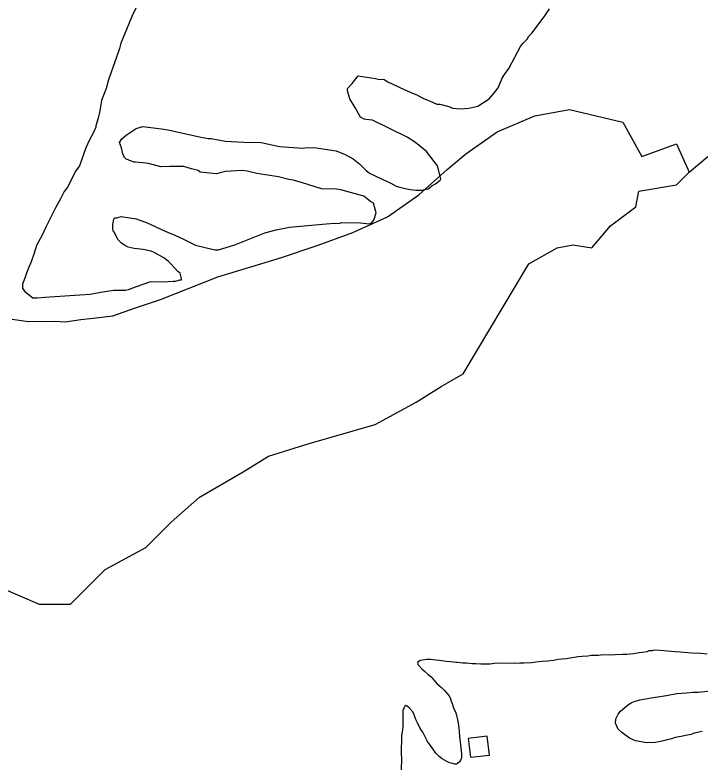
# Model space of a CAD drawing. Extents: x 3329297 to 3367176, y 649250 to 674653.
# Drawn here: x 3351431 to 3352866, y 656325 to 657903 of the extents above; entities that cross this region are included whole.
import ezdxf

# ---------------------------------------------------------------- set-up
doc = ezdxf.new("R2010")
doc.units = 0
for name, color, linetype in [('V-BLDG-OTLN', 7, 'Continuous'), ('V-SITE-VEGE', 7, 'Continuous'), ('V-TOPO-SHOR', 7, 'Continuous')]:
    doc.layers.add(name, color=color, linetype=linetype)

msp = doc.modelspace()

# ---------------------------------------------------------------- linework, layer by layer
at = {"layer": 'V-BLDG-OTLN'}
msp.add_lwpolyline([(3352384.2, 656349.7), (3352424, 656354.4), (3352419.2, 656394.1), (3352379.5, 656389.4)], close=True, dxfattribs=at)
at = {"layer": 'V-SITE-VEGE'}
for points in [[(3351688, 657925.9), (3351675.1, 657899.6), (3351658.9, 657860.8), (3351652.4, 657843.8), (3351649.1, 657832.9), (3351642.6, 657812.7), (3351636.1, 657795.6), (3351626.3, 657767.7), (3351621.3, 657749), (3351611.6, 657724.2), (3351609.8, 657711.8), (3351608.1, 657702.4), (3351604.8, 657686.9), (3351599.9, 657671.4), (3351599.8, 657668.2), (3351595, 657657.4), (3351586.9, 657641.9), (3351578.9, 657624.9), (3351565.8, 657587.6), (3351557.9, 657576.8), (3351540.2, 657542.8), (3351533.8, 657533.5), (3351525.8, 657518), (3351514.5, 657497.9), (3351500, 657468.5), (3351495.2, 657459.2), (3351487.2, 657442.1), (3351475.9, 657420.5), (3351471, 657404.9), (3351464.5, 657386.3), (3351459.6, 657375.5), (3351454.7, 657363), (3351451.5, 657352.2), (3351446.6, 657339.8), (3351446.5, 657330.4), (3351451, 657324.1), (3351468, 657311.4), (3351477.4, 657311.2), (3351493, 657312.5), (3351566.4, 657317.7), (3351588.3, 657318.9), (3351610.2, 657323.2), (3351636.8, 657327.5), (3351661.7, 657327.1), (3351668, 657328.6), (3351685.2, 657334.6), (3351715.1, 657345.1), (3351740, 657344.7), (3351761.9, 657345.9), (3351766.6, 657345.8), (3351771.3, 657347.3), (3351776, 657348.8), (3351779.1, 657348.8), (3351779.1, 657351.9), (3351776.2, 657362.9), (3351771.5, 657366), (3351757.7, 657381.9), (3351751.6, 657388.2), (3351742.3, 657394.6), (3351722.2, 657405.8), (3351716, 657409), (3351698.9, 657412.4), (3351680.2, 657414.2), (3351667.8, 657417.5), (3351658.5, 657422.4), (3351653.9, 657425.6), (3351646.2, 657433.5), (3351638.6, 657447.6), (3351637.1, 657449.2), (3351635.6, 657455.5), (3351635.7, 657464.8), (3351637.5, 657475.7), (3351639.1, 657478.8), (3351643.7, 657478.8), (3351653.2, 657481.7), (3351684.3, 657476.6), (3351692, 657473.4), (3351706, 657468.5), (3351744.7, 657450.7), (3351764.9, 657442.6), (3351781.9, 657434.5), (3351808.3, 657421.7), (3351848.7, 657411.7), (3351856.5, 657411.6), (3351891, 657422), (3351953.8, 657447.5), (3351977.3, 657453.4), (3352005.4, 657459.2), (3352082, 657465.9), (3352099.2, 657467.2), (3352108.5, 657467), (3352114.8, 657468.5), (3352153.8, 657467.9), (3352172.5, 657466.1), (3352175.6, 657467.6), (3352177.2, 657469.1), (3352182, 657473.7), (3352186.9, 657489.2), (3352181, 657509.6), (3352174.8, 657512.8)], [(3352399.4, 657712.3), (3352423, 657727.5), (3352432.5, 657738.3), (3352442.1, 657750.6), (3352450.2, 657770.8), (3352455, 657778.5), (3352464.5, 657790.9), (3352488.6, 657837.3), (3352493.4, 657843.5), (3352502.9, 657852.7), (3352506.1, 657858.9), (3352512.5, 657865), (3352538, 657899), (3352549.1, 657916)], [(3352174.8, 657512.8), (3352160.9, 657524), (3352112.7, 657537.2), (3352103.4, 657538.9), (3352072.2, 657539.4), (3352030.3, 657552.5), (3352013.2, 657557.4), (3352003.8, 657559.1), (3351982.1, 657564.1), (3351936.9, 657571.1), (3351916.7, 657576), (3351905.8, 657577.8), (3351871.5, 657575.2), (3351857.4, 657572.3), (3351852.7, 657570.8), (3351818.4, 657574.4), (3351813.8, 657577.6), (3351799.8, 657580.9), (3351784.2, 657585.9), (3351765.5, 657586.1), (3351754.6, 657586.3), (3351735.9, 657585), (3351712.6, 657591.6), (3351704.8, 657593.3), (3351698.5, 657593.4), (3351683, 657595.2), (3351679.8, 657595.2), (3351670.5, 657598.5), (3351662.8, 657601.7), (3351659.7, 657604.9), (3351656.7, 657612.8), (3351653.8, 657625.3), (3351649.3, 657636.3), (3351654.1, 657644), (3351663.5, 657651.7), (3351684, 657665.4), (3351698.1, 657669.9), (3351737.1, 657664.6), (3351751.1, 657662.8), (3351766.6, 657659.5), (3351819.5, 657647.7), (3351835.1, 657644.4), (3351841.3, 657644.3), (3351870.9, 657639.2), (3351909.8, 657637), (3351945.7, 657636.5), (3351984.6, 657628.1), (3352032.9, 657624.2), (3352042.3, 657625.6), (3352061, 657625.3), (3352103, 657618.5), (3352107.7, 657616.8), (3352120.1, 657612), (3352138.7, 657602.3), (3352152.6, 657591.2), (3352164.9, 657578.5), (3352172.6, 657572.2), (3352198.9, 657559.3), (3352217.5, 657551.2), (3352228.3, 657544.8), (3352236.1, 657543.1), (3352247, 657539.8), (3352257.9, 657538.1), (3352270.3, 657536.4), (3352281.2, 657536.2), (3352295.3, 657539.1), (3352303.2, 657545.2), (3352311.1, 657549.8), (3352320.6, 657557.4), (3352322.2, 657560.5), (3352314.8, 657587.2), (3352291.8, 657617.2), (3352268.7, 657636.2), (3352251.7, 657647.4), (3352178.9, 657682.9), (3352164.9, 657684.6), (3352161.8, 657684.7), (3352154.1, 657689.5), (3352143.4, 657708.4), (3352131.2, 657727.3), (3352126.8, 657744.5), (3352126.9, 657749.2), (3352136.4, 657760), (3352144.3, 657769.2), (3352149.1, 657775.4), (3352184.9, 657770.1), (3352191.1, 657768.5), (3352203.6, 657768.3), (3352211.3, 657763.5), (3352245.4, 657747.4), (3352262.5, 657739.3), (3352271.8, 657736.1), (3352285.7, 657728), (3352298.1, 657723.2), (3352313.6, 657716.7), (3352319.9, 657716.6), (3352338.5, 657711.6), (3352346.3, 657708.4), (3352363.4, 657706.6), (3352380.6, 657707.9), (3352399.4, 657712.3)], [(3352743.9, 656569), (3352737.1, 656568.5), (3352725.7, 656566.4), (3352718.3, 656565.4), (3352711, 656565), (3352702.5, 656565.1), (3352687.2, 656564.2), (3352675.8, 656563.8), (3352660.6, 656564), (3352652, 656563), (3352637.3, 656562.7), (3352629.4, 656561.1), (3352618, 656560.7), (3352609.5, 656559.7), (3352584, 656556.1), (3352567.5, 656554.1), (3352557.9, 656552.6), (3352546, 656551), (3352534.1, 656550.1), (3352521, 656548.6), (3352511.4, 656547.6), (3352496.1, 656546.7), (3352487.6, 656546.8), (3352476.3, 656545.9), (3352437.8, 656546.4), (3352425.3, 656544.9), (3352419.6, 656544.5), (3352406, 656544.7), (3352395.3, 656545.4), (3352387.4, 656545.5), (3352375.5, 656546.8), (3352368.1, 656546.9), (3352356.8, 656548.2), (3352354, 656548.3), (3352341.5, 656549.6), (3352333.1, 656550.3), (3352319.5, 656552.2), (3352311.6, 656552.9), (3352300.3, 656554.2), (3352292.9, 656554.3), (3352283.3, 656553.3), (3352278.7, 656552.3), (3352273, 656548.4), (3352273.5, 656545), (3352274.6, 656543.3), (3352276.3, 656541), (3352282.4, 656534.7), (3352288, 656530), (3352295.8, 656523.1), (3352301.4, 656517.9), (3352308.7, 656509.9), (3352313.7, 656504.2), (3352323.2, 656495.5), (3352329.9, 656489.8), (3352339.3, 656478.3), (3352342.1, 656472), (3352343.7, 656466.9), (3352345.9, 656462.3), (3352347.5, 656455.5), (3352349.1, 656451.5), (3352352.4, 656444.7), (3352354.6, 656437.9), (3352356.7, 656428.2), (3352358.3, 656421.4), (3352359.8, 656411.7), (3352360.3, 656403.2), (3352361.3, 656393.6), (3352363.3, 656376), (3352363.7, 656369.2), (3352365.2, 656356.7), (3352365.1, 656348.8), (3352363.3, 656343.2), (3352361, 656340.4), (3352357, 656337), (3352354.7, 656335.4), (3352350.8, 656335.4), (3352347.4, 656336.6), (3352340, 656337.9), (3352334.4, 656340.8), (3352324.9, 656346.6), (3352318.7, 656351.2), (3352311.5, 656358.7), (3352307, 656364.4), (3352301.5, 656372.4), (3352298.2, 656377), (3352294.3, 656382.7), (3352284.4, 656402.1), (3352278.8, 656410.1), (3352272.8, 656421.6), (3352269.5, 656429), (3352266.3, 656438.6), (3352263.5, 656444.9), (3352255.7, 656453), (3352251.8, 656456.4), (3352248.4, 656458.2), (3352246.7, 656456.5), (3352245, 656453.1), (3352243.2, 656450.3), (3352242.6, 656446.9), (3352242.1, 656412.4), (3352241.5, 656409)], [(3352879.1, 656565.2), (3352866.1, 656566.6), (3352848, 656567.4), (3352839, 656568.1), (3352823.1, 656570), (3352811.8, 656570.2), (3352796.6, 656572.1), (3352780.7, 656573.5), (3352767.1, 656573.7), (3352764.3, 656572.6), (3352757.5, 656572.2), (3352752.9, 656570.5), (3352743.9, 656569)], [(3352869.3, 656404), (3352852.3, 656400.3), (3352846, 656397.6), (3352834.1, 656395.5), (3352825, 656393.4), (3352812.5, 656391.3), (3352805.1, 656388.6), (3352795.4, 656386.4), (3352788.1, 656384.3), (3352778.4, 656382.2), (3352770.4, 656380.6), (3352754.6, 656379.7), (3352748.9, 656380.9), (3352729.7, 656384), (3352716.8, 656389.9), (3352700.6, 656401.5), (3352693.3, 656408.9), (3352687.8, 656420.9), (3352688, 656430), (3352693.2, 656440.1), (3352697.8, 656446.2), (3352707, 656454), (3352712.7, 656458.5), (3352720.7, 656463.4), (3352726.4, 656466.2), (3352738.4, 656470), (3352746.9, 656471.5), (3352762.2, 656474.1), (3352794.6, 656479.3), (3352815.6, 656483), (3352836, 656484.3), (3352849.6, 656485.8), (3352860.4, 656486.2), (3352906.9, 656491.2)], [(3352241.5, 656409), (3352241.4, 656406.2), (3352240.2, 656401.1), (3352240.2, 656398.8), (3352239.6, 656395.4), (3352239, 656357.5), (3352239.4, 656346.2), (3352239, 656323.5)]]:
    msp.add_lwpolyline(points, dxfattribs=at)
at = {"layer": 'V-TOPO-SHOR'}
for points in [[(3351735.3, 657307.7), (3351855.1, 657355), (3351986.6, 657394.7), (3352065.5, 657421.2), (3352137.8, 657447.6), (3352210.1, 657480.7), (3352275.8, 657526.8), (3352334.9, 657579.6), (3352374.4, 657612.6), (3352440.1, 657658.7), (3352519, 657691.8), (3352591.3, 657705.1), (3352703.2, 657679), (3352742.8, 657606.7), (3352815.1, 657633.1), (3352841.6, 657574)], [(3351410.1, 656700.9), (3351481.3, 656670), (3351547.1, 656670.1), (3351619.4, 656742.6), (3351704.8, 656788.8), (3351757.3, 656841.6), (3351816.5, 656894.3), (3351908.5, 656947.1), (3351961, 656980.1), (3352046.5, 657006.6), (3352184.6, 657046.4), (3352270.1, 657092.6), (3352322.6, 657125.6), (3352368.6, 657152), (3352506.4, 657382.5), (3352565.5, 657415.5), (3352598.4, 657422.2), (3352637.9, 657415.7), (3352677.3, 657461.8), (3352729.9, 657501.4), (3352736.4, 657534.3), (3352815.3, 657547.6), (3352841.6, 657574), (3352881, 657606.9)], [(3351424.9, 657266.3), (3351458.9, 657261.9), (3351515, 657262.6), (3351535.4, 657260.8), (3351568.8, 657265.6), (3351600.7, 657269.6), (3351635.6, 657273.7), (3351680.5, 657289.6), (3351735.3, 657307.7)]]:
    msp.add_lwpolyline(points, dxfattribs=at)

doc.saveas('drawing.dxf')
